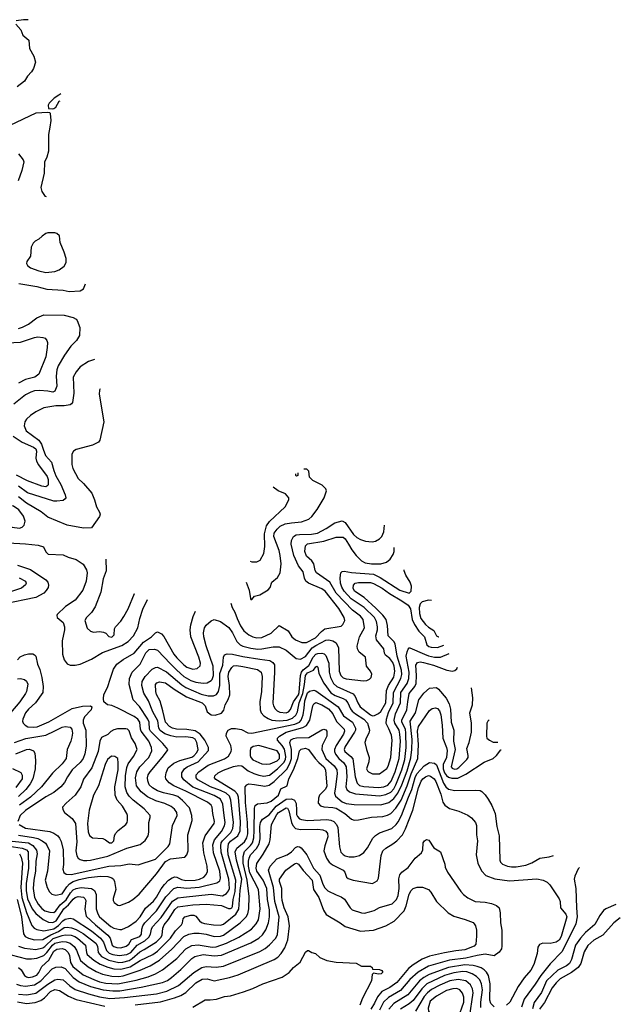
# Model space of a CAD drawing. Extents: x 997028 to 1115134, y 536408 to 618974.
# Tile 473 of 473: x 1073448 to 1079367, y 598853 to 608558. Entities that reach past the tile are written whole.
import ezdxf

# ---------------------------------------------------------------- set-up
doc = ezdxf.new("R2010")
doc.units = 0

msp = doc.modelspace()

# ---------------------------------------------------------------- linework, layer by layer
at = {"layer": '0CON10XD'}
for points in [[(1073410, 608515), (1073457.6, 608457.6), (1073480, 608405), (1073536, 608355), (1073544, 608275), (1073587.6, 608197.6), (1073602.3, 608137.7), (1073584.4, 608075.6), (1073565.5, 608044.5), (1073525, 608001.2), (1073495, 607951.2), (1073423.8, 607895)], [(1073530.3, 608557.5), (1073485, 608557.5), (1073413, 608547)], [(1073853.9, 607825.7), (1073832.5, 607815), (1073787.5, 607785), (1073736.4, 607733.6), (1073727.5, 607715), (1073731.7, 607681.7), (1073775, 607677.5), (1073785, 607682.5), (1073803.3, 607695), (1073836.1, 607753.9), (1073844.9, 607757.5)], [(1073711.2, 606810.4), (1073703.3, 606815), (1073668, 606865), (1073660, 606905), (1073692.9, 607045), (1073695.6, 607155), (1073718.9, 607205), (1073733.5, 607265), (1073735.5, 607425.5), (1073747.5, 607497.5), (1073756.2, 607565), (1073751.7, 607631.7), (1073745, 607640), (1073725, 607642.5), (1073605, 607635.7), (1073350.8, 607515)], [(1073434.4, 607235), (1073482.9, 607175), (1073488.1, 607155), (1073467.8, 607072.2), (1073431.5, 606968.5)], [(1073706.4, 606066.4), (1073795, 606074.5), (1073835, 606090.6), (1073885, 606128), (1073904.4, 606165), (1073904.3, 606205), (1073885, 606267.5), (1073845, 606360), (1073838.3, 606428.3), (1073815, 606451.2), (1073795, 606458), (1073725, 606458), (1073705, 606451.2), (1073667.5, 606425), (1073636.1, 606393.9), (1073600, 606375), (1073579.2, 606355), (1073561.4, 606315), (1073554.4, 606225.6), (1073519.2, 606175), (1073515.8, 606155), (1073526, 606135), (1073555, 606111.4), (1073635, 606081.5), (1073706.4, 606066.4)], [(1073438.6, 605958.6), (1073615, 605926.5), (1073715, 605901.5), (1073875, 605892.5), (1073935, 605880), (1074045, 605884), (1074075, 605904), (1074097.4, 605953.8)], [(1073434.6, 605514.6), (1073475, 605526.9), (1073533.8, 605556.2), (1073615, 605617.5), (1073685, 605647.1), (1073886.9, 605646.9), (1073973.1, 605623.1), (1074004, 605605), (1074015, 605591.2), (1074038.6, 605525), (1074037.1, 605445), (1074007.1, 605395), (1073951.9, 605338.1), (1073888.7, 605251.3), (1073826.2, 605145), (1073814.1, 605105.9), (1073807.1, 605045), (1073813.9, 604946.1), (1073795, 604896.2), (1073775, 604885.8), (1073725, 604897.8), (1073642.8, 604902.8), (1073595, 604898.2), (1073556, 604885), (1073505, 604858.5), (1073390.6, 604769.4)], [(1073325, 605373.3), (1073455, 605379.2), (1073595, 605426.4), (1073625, 605430.5), (1073675, 605426.7), (1073697.4, 605417.4), (1073715, 605396.7), (1073720, 605375), (1073719.4, 605325), (1073706.4, 605235), (1073636.5, 605063.5), (1073596, 605035), (1073505, 605011.6), (1073435.6, 604975)], [(1074185.5, 605207.8), (1074125, 605187.1), (1074045, 605135.7), (1074005, 605088), (1073975.6, 605035), (1073979.5, 604875), (1073969.2, 604785), (1073959.7, 604770.3), (1073945, 604762), (1073885, 604751.5), (1073805, 604750.8), (1073685, 604730.5), (1073607.4, 604692.6), (1073554.1, 604655.9), (1073515, 604621.4), (1073496.9, 604595), (1073492.5, 604555), (1073512.2, 604505), (1073634.8, 604414.8), (1073662.7, 604375), (1073678.4, 604325), (1073702.5, 604262.5), (1073761.8, 604195), (1073783.3, 604115), (1073805, 604060.6), (1073852.7, 603975), (1073894.4, 603875), (1073901.4, 603845), (1073896.3, 603833.7), (1073875, 603820), (1073815, 603811.2), (1073785, 603813.2), (1073525, 603895.3), (1073435, 603960.7)], [(1074242, 604918.1), (1074234.2, 604905), (1074229.4, 604865), (1074277.5, 604595), (1074236.9, 604413.1), (1074224.4, 604395), (1074165, 604363.3), (1074005, 604322), (1073978.8, 604305), (1073962, 604275), (1073961.4, 604175), (1073972.5, 604135), (1074025, 604036.2), (1074076.2, 603986.2), (1074159.3, 603889.3), (1074185, 603826), (1074204.8, 603754.8), (1074233.5, 603703.5), (1074240, 603685), (1074235, 603659.4), (1074155, 603550), (1074075, 603547.1), (1073915, 603574.3), (1073723.8, 603653.8), (1073658.5, 603708.5), (1073515, 603791.6), (1073435, 603853.5)], [(1073382.8, 604452.8), (1073472.9, 604392.9), (1073585, 604344.2), (1073605, 604326.8), (1073612.6, 604305), (1073607.2, 604235), (1073613.2, 604205), (1073631.4, 604171.4), (1073717.7, 604055), (1073727.7, 604025), (1073728.5, 603975), (1073724.2, 603965), (1073705.4, 603954.6), (1073665, 603960.4), (1073525, 604012), (1073417.7, 604067.7)], [(1075679.9, 603012.4), (1075710, 602935), (1075721.2, 602851.2), (1075725, 602842.5), (1075735, 602842.5), (1075762.5, 602875), (1075815, 602888), (1075895, 602936.7), (1075915, 602960), (1075933.3, 603015), (1075989.5, 603060.5), (1076014.4, 603105), (1076022.9, 603195), (1076013.9, 603275), (1076003.9, 603325), (1075952, 603465), (1075956.7, 603495), (1075985, 603537.5), (1076015, 603566.1), (1076065, 603588.4), (1076125, 603600), (1076225, 603607.3), (1076297.5, 603635), (1076325, 603660), (1076379.8, 603730.2), (1076449.2, 603845), (1076470, 603915), (1076463.3, 603935), (1076428.7, 603968.7), (1076335.5, 604015.5), (1076303, 604047), (1076297.3, 604107.3), (1076277, 604127), (1076248.8, 604127.1)], [(1076190, 604092.6), (1076190, 604065), (1076175, 604060), (1076170, 604065), (1076169.2, 604080.4)], [(1075720, 603220), (1075735, 603214.4), (1075785, 603214.4), (1075818.6, 603231.4), (1075854.7, 603295.3), (1075864.8, 603365.2), (1075861.2, 603488.8), (1075880.3, 603569.7), (1075909.6, 603610.4), (1076064.2, 603755), (1076100, 603825), (1076101.2, 603845), (1076066.7, 603885), (1075995, 603912.9), (1075945, 603948.9)], [(1073445, 603544.5), (1073472.6, 603557.4), (1073490.8, 603575), (1073503.1, 603615), (1073485.3, 603665.3), (1073439.1, 603725), (1073385, 603761.5), (1073325, 603776.7), (1073266.5, 603763.5), (1073235, 603746.2), (1073220.8, 603699.2), (1073220, 603675), (1073231.7, 603641.7), (1073248.3, 603618.3), (1073375, 603556.7), (1073445, 603544.5)], [(1075527.4, 602805.4), (1075540.5, 602765), (1075568.1, 602718.1), (1075590.3, 602655), (1075625, 602583.1), (1075655, 602533.1), (1075704.2, 602495), (1075744, 602475), (1075783.3, 602465), (1075835, 602467.1), (1075925, 602511.4), (1076005, 602586.7), (1076094, 602535), (1076129.5, 602475), (1076165, 602445.4), (1076228.9, 602418.9), (1076275, 602420.3), (1076363.1, 602465), (1076421, 602529), (1076455, 602553.4), (1076615, 602579.2), (1076633.6, 602596.4), (1076650.5, 602635), (1076644.5, 602665), (1076593.9, 602755), (1076457.2, 602925), (1076425, 602947.6), (1076295, 603003.6), (1076268.1, 603025), (1076252.8, 603052.8), (1076242.7, 603115), (1076196.3, 603176.3), (1076149.3, 603275), (1076122.4, 603387.6), (1076125.5, 603425), (1076144.3, 603465), (1076171.4, 603478.6), (1076205, 603484.7), (1076322.7, 603487.2), (1076382, 603498), (1076468.6, 603541.4), (1076551.9, 603598.1), (1076625, 603616.9), (1076655, 603601.9), (1076736.4, 603485), (1076769.4, 603455), (1076805.8, 603435.8), (1076855, 603418.9), (1076921.4, 603411.4), (1076955, 603419.1), (1076995, 603440.5), (1077016.9, 603465), (1077035, 603508.8), (1077043.7, 603575.9)], [(1073435, 600520.4), (1073585, 600497.6), (1073625.8, 600485.8), (1073669.1, 600465), (1073700.9, 600440.9), (1073719.6, 600415), (1073742, 600365), (1073720.4, 600165), (1073699.2, 600075), (1073716.9, 600005), (1073740.9, 599960.9), (1073765, 599938), (1073805, 599927.5), (1073865, 599941.5), (1073910.7, 600009.3), (1073939.7, 600040.3), (1073975, 600062.9), (1074035, 600084.1), (1074125, 600103.4), (1074245, 600115.2), (1074315, 600114.3), (1074355, 600101.1), (1074372.3, 600085), (1074381.1, 600065), (1074395.7, 599985), (1074368.6, 599895), (1074368, 599875), (1074378.8, 599855), (1074415, 599828.8), (1074435, 599826), (1074519.1, 599860.9), (1074561.2, 599885), (1074625, 599938.8), (1074795, 600137.5), (1074885, 600261.3), (1074935, 600287.1), (1075075, 600304.2), (1075095.6, 600325), (1075108.9, 600365), (1075105.4, 600524.6), (1075146.9, 600665), (1075145.6, 600715), (1075119.8, 600789.8), (1075052.2, 600862.2), (1075005, 600900.5), (1074965, 600915.7), (1074865, 600935.7), (1074805, 600957.9), (1074756.4, 600985), (1074724.6, 601015), (1074709.3, 601055), (1074706.7, 601086.7), (1074714.8, 601115.2), (1074732.3, 601145), (1074850.8, 601285), (1074905.7, 601355), (1074907.1, 601365), (1074859.6, 601425), (1074735.2, 601545), (1074726.4, 601566.4), (1074722.6, 601635), (1074710.4, 601665), (1074626.8, 601786.8), (1074566.7, 601855), (1074526.8, 602005), (1074530.7, 602065), (1074556.1, 602125), (1074635, 602206.4), (1074691.9, 602318.1), (1074725, 602349.7), (1074775, 602353.2), (1074805, 602343.1), (1074935, 602209.1), (1074995, 602145.3), (1075065, 602083.2), (1075135, 602043.2), (1075185, 602026.8), (1075255, 602017.2), (1075295, 602021.2), (1075335, 602043.3), (1075345, 602055.8), (1075355.9, 602094.1), (1075355.7, 602185), (1075284.2, 602385), (1075261.6, 602475), (1075260, 602515), (1075267.7, 602562.3), (1075285, 602590.6), (1075335, 602631.5), (1075365, 602645.5), (1075425, 602627.5), (1075507.8, 602567.8), (1075545, 602513.3), (1075587.5, 602427.5), (1075620, 602395), (1075645, 602383.1), (1075725, 602364.7), (1075795, 602352.6), (1075833.3, 602355), (1075945.3, 602375.3), (1076005, 602376.1), (1076075, 602342.7), (1076171.4, 602261.4), (1076214.5, 602255.5), (1076265, 602281.2), (1076330.4, 602365), (1076365, 602390.2), (1076465, 602441.2), (1076495, 602444), (1076535, 602436.4), (1076567.8, 602415), (1076590.4, 602365), (1076594.6, 602135), (1076612.3, 602095), (1076635, 602072.1), (1076665, 602059.6), (1076835, 602040.8), (1076870, 602045), (1076893.9, 602056.1), (1076910, 602075), (1076916.4, 602106.4), (1076903.3, 602135), (1076863.8, 602185), (1076854, 602275), (1076794.5, 602324.5), (1076777.1, 602355), (1076773.2, 602383.2), (1076797.8, 602475), (1076844.3, 602564.3), (1076830.9, 602645), (1076805, 602678.2), (1076728.9, 602738.9), (1076565.7, 602905), (1076504.8, 603014.8), (1076371.5, 603105), (1076358.9, 603128.9), (1076347.5, 603195), (1076325, 603224.4), (1076275, 603271.1), (1076259.1, 603315), (1076265, 603371.2), (1076285, 603390.9), (1076445, 603416.8), (1076565, 603458.4), (1076635, 603456.1), (1076655, 603439.6), (1076689.2, 603389.2), (1076722.3, 603332.3), (1076765, 603276.7), (1076816.7, 603225), (1076853.3, 603205), (1076915, 603192.8), (1077006.7, 603193.3), (1077060.8, 603209.2), (1077100.1, 603239.9), (1077128.8, 603285), (1077137.5, 603315), (1077137.2, 603353.8)], [(1073335, 603400.8), (1073505, 603392.5), (1073628.8, 603378.8), (1073681.7, 603361.7), (1073705, 603312.5), (1073728.3, 603288.3), (1073875, 603283.8), (1073925, 603260), (1074005, 603238), (1074071.9, 603191.9), (1074105.3, 603135), (1074110.9, 603105), (1074102.8, 603025), (1074068.8, 602935), (1073994.2, 602835.8), (1073900, 602775), (1073817.5, 602695), (1073812.5, 602685), (1073817.5, 602665), (1073875, 602616), (1073888.8, 602575), (1073888.2, 602545), (1073865.5, 602435), (1073870.4, 602305), (1073885, 602246.7), (1073915, 602207.5), (1073945, 602196.7), (1073995, 602196.2), (1074045, 602204), (1074155, 602253.3), (1074265, 602319.4), (1074455, 602390.7), (1074515, 602428.8), (1074568.5, 602485), (1074611.4, 602565), (1074630, 602655), (1074662.3, 602747.7), (1074706.4, 602841.8)], [(1074295.9, 603239.2), (1074299.2, 603125), (1074270, 603045), (1074246.7, 602915), (1074190.2, 602769.8), (1074155.4, 602714.6), (1074106, 602665), (1074089.2, 602635), (1074111.7, 602561.7), (1074145, 602530), (1074175, 602520), (1074235, 602526.4), (1074272.1, 602522.1), (1074295, 602510), (1074325, 602478.1), (1074355, 602472.7), (1074377.8, 602495), (1074381.5, 602555), (1074390.5, 602575), (1074445, 602628.9), (1074474.5, 602675), (1074515, 602752), (1074578.1, 602901.9), (1074579.4, 602903.6)], [(1073425, 603181.1), (1073555, 603138.5), (1073706.7, 603036.7), (1073724.5, 603014.5), (1073732, 602985), (1073727.3, 602962.7), (1073709.8, 602930.2), (1073684, 602906), (1073605, 602862.5), (1073286.6, 602796.6)], [(1076943.8, 602663.8), (1076842.9, 602765), (1076715, 602850.7), (1076645, 602926.6), (1076620.9, 602965), (1076608.3, 603005), (1076604.8, 603055.2), (1076613.1, 603106.9), (1076625, 603119.4), (1076645, 603122.9), (1076717.9, 603107.9), (1076935, 603090.9), (1076998.7, 603058.7), (1077195, 602933.5), (1077285, 602906.4), (1077306.4, 602925), (1077308.5, 602975), (1077295.5, 603015), (1077251.9, 603081.9), (1077235.3, 603125), (1077236.3, 603136.5)], [(1073444, 603055), (1073504, 603025), (1073510.8, 603005), (1073505, 602986.7), (1073465.3, 602954.7), (1073254.5, 602885.5)], [(1073345, 600410.9), (1073473.3, 600393.3), (1073515, 600375.2), (1073532.2, 600355), (1073532.8, 600195), (1073511.5, 600045), (1073509.9, 599975), (1073525, 599891.5), (1073569.7, 599795), (1073605, 599747.2), (1073679, 599689), (1073732.7, 599662.7), (1073775, 599658.6), (1073805.6, 599675), (1073883.2, 599795), (1073927.5, 599832.5), (1073975, 599889.7), (1073995, 599904.2), (1074025, 599914.2), (1074075, 599909.1), (1074091.1, 599895), (1074098.8, 599875), (1074090.9, 599790.9), (1074103.2, 599723.2), (1074195.4, 599635.4), (1074317.8, 599535), (1074340.3, 599505), (1074358, 599435), (1074375, 599421.8), (1074405, 599413.1), (1074445, 599410.6), (1074497.8, 599425), (1074522.7, 599445), (1074548.7, 599491.3), (1074630.1, 599519.9), (1074646.5, 599545), (1074651.6, 599595), (1074661.2, 599625), (1074680.2, 599655), (1074795, 599773.2), (1074888.8, 599911.2), (1074965, 599995.3), (1075005, 600009), (1075095, 599999), (1075215, 600008.8), (1075389.8, 600050.2), (1075421.1, 600068.9), (1075427.6, 600095), (1075421.4, 600165), (1075359, 600345), (1075350.2, 600425), (1075366.6, 600475), (1075435, 600556.9), (1075465, 600613.1), (1075472.5, 600645), (1075461, 600715), (1075451, 600825), (1075425, 600875.3), (1075365, 600912.3), (1075152.3, 600992.3), (1075066.1, 601065), (1075044.7, 601095), (1075045.4, 601135), (1075071.2, 601175), (1075097.5, 601195), (1075207.2, 601242.8), (1075308.9, 601355), (1075309.1, 601385), (1075272.9, 601455), (1075226.6, 601516.6), (1075177.4, 601547.4), (1075095, 601561.1), (1074994, 601564), (1074955, 601574.7), (1074925, 601590.9), (1074883.9, 601635), (1074856.8, 601746.8), (1074832.2, 601842.2), (1074796.9, 601905), (1074788.9, 601935), (1074786.4, 602005), (1074798.5, 602021.5), (1074825, 602030), (1074885, 602021.1), (1074970, 601960), (1075091.5, 601885), (1075245.6, 601825), (1075275, 601796), (1075296.7, 601735), (1075335, 601707.7), (1075375, 601701.6), (1075435, 601723.6), (1075458.9, 601751.1), (1075471.9, 601805), (1075503.2, 601856.8), (1075517, 601903), (1075515.3, 601995), (1075501.6, 602085), (1075509.7, 602125), (1075537.3, 602172.7), (1075555, 602188.8), (1075585, 602192.5), (1075645, 602182.7), (1075792.4, 602152.4), (1075826.2, 602125), (1075837.8, 602085), (1075831.8, 601935), (1075813.9, 601835), (1075816.1, 601755), (1075828.8, 601725), (1075855, 601696.2), (1075895, 601669.3), (1075933.8, 601655), (1076005, 601646), (1076085, 601652.9), (1076135, 601672.6), (1076168.5, 601701.5), (1076185.6, 601734.4), (1076203.2, 601825), (1076237.3, 601915), (1076255.4, 602005), (1076264.9, 602095.1), (1076285, 602119.4), (1076342.8, 602147.2), (1076365, 602180), (1076375, 602185.8), (1076385, 602176.7), (1076396.9, 602115), (1076445, 602019.5), (1076513.8, 601923.8), (1076555, 601896), (1076635, 601868.4), (1076657.1, 601855), (1076682.3, 601825), (1076708.1, 601765), (1076725, 601741.3), (1076755.7, 601715.7), (1076840.3, 601665), (1076874.7, 601625), (1076895.9, 601554.1), (1076888, 601525), (1076860.4, 601475), (1076850.4, 601435), (1076863.8, 601365), (1076890.7, 601285), (1076887.9, 601242.1), (1076865.8, 601175), (1076874, 601155), (1076886.2, 601145), (1076925, 601125.8), (1076995, 601125.8), (1077065, 601178.6), (1077079.9, 601200.1), (1077104.7, 601285), (1077117.4, 601455), (1077110.3, 601505), (1077085, 601569.5), (1077060.7, 601620.7), (1077062.1, 601665), (1077080.8, 601729.2), (1077128.8, 601825), (1077130.3, 601925), (1077202.4, 602065), (1077211.9, 602105), (1077210.2, 602145), (1077167, 602285), (1077149.3, 602405), (1077135, 602427.5), (1077077.7, 602485), (1077072.6, 602585), (1077058.2, 602645), (1077027.4, 602687.4), (1076958.1, 602758.1), (1076841.2, 602861.2), (1076747.1, 602925), (1076733.8, 602955), (1076735.7, 602985), (1076755, 603003.1), (1076785, 603009.2), (1076905, 603009.7), (1076935, 603000.5), (1077019.6, 602955), (1077092, 602902), (1077215, 602828.9), (1077275.5, 602785.5), (1077299.8, 602749.8), (1077315.2, 602645.2), (1077339, 602595), (1077380.5, 602530.5), (1077436.2, 602475), (1077460.5, 602395), (1077480.2, 602380.3), (1077503.7, 602373.7), (1077565, 602368.8), (1077627.9, 602393.3)], [(1077506.4, 602833), (1077475, 602835.3), (1077415, 602820), (1077395, 602800), (1077385.3, 602764.7), (1077387.5, 602705), (1077401.8, 602655), (1077446.9, 602595), (1077475, 602569.6), (1077527.8, 602537.8), (1077555, 602484.4), (1077575, 602474.6), (1077576.7, 602475.3)], [(1073375, 600462), (1073533.2, 600443.2), (1073577.7, 600417.7), (1073613.7, 600373.7), (1073619.7, 600335), (1073605.3, 600265.3), (1073601.7, 600165), (1073585.6, 600075), (1073579.4, 599995), (1073594.8, 599905), (1073629.5, 599839.5), (1073665, 599795.9), (1073695, 599775.7), (1073745, 599759.6), (1073785, 599759.5), (1073805, 599773.7), (1073846.5, 599833.5), (1073905, 599881.1), (1073947.1, 599952.9), (1073975, 599982.2), (1074005, 599996), (1074055, 600004.3), (1074153.6, 599993.6), (1074183.6, 599973.6), (1074202, 599935), (1074201.9, 599795), (1074218.2, 599745), (1074235, 599715.5), (1074345, 599619.1), (1074375, 599604.2), (1074435, 599588.9), (1074455, 599591.6), (1074521.1, 599618.9), (1074595, 599672), (1074636.4, 599715), (1074688.1, 599801.9), (1074765, 599869.1), (1074795, 599908.2), (1074840.2, 599989.8), (1074875.2, 600034.8), (1074915, 600077.5), (1074950.2, 600099.8), (1074975, 600107.8), (1074995, 600106.5), (1075043.4, 600083.4), (1075085, 600071.9), (1075176.2, 600075), (1075218, 600085), (1075261.4, 600105), (1075285, 600131.4), (1075299.5, 600160.5), (1075296, 600215), (1075262.6, 600345), (1075252.8, 600445), (1075276.1, 600513.9), (1075364.6, 600635), (1075366.6, 600655), (1075350, 600735), (1075345.4, 600795), (1075333.5, 600815), (1075297.5, 600845), (1075085, 600955.2), (1074965.7, 601005.7), (1074921.9, 601035), (1074886.9, 601076.9), (1074883.6, 601095), (1074890.4, 601135), (1074911.2, 601185), (1074965, 601229.7), (1075025, 601257.2), (1075145, 601288.2), (1075165, 601300.4), (1075192.7, 601335), (1075204.8, 601365), (1075194.8, 601435), (1075177.4, 601465), (1075155, 601479.6), (1075085, 601488.5), (1074995, 601487.4), (1074937.5, 601497.5), (1074878.2, 601518.2), (1074832.8, 601552.8), (1074820.2, 601575), (1074807.8, 601647.8), (1074758, 601735), (1074716.3, 601845), (1074670.7, 601920.7), (1074650, 601995), (1074655.4, 602035), (1074685, 602084.4), (1074753.1, 602155), (1074785, 602172.3), (1074805, 602174.6), (1074895, 602131.4), (1075045, 602001.6), (1075085, 601975.2), (1075235, 601909.4), (1075305, 601894.4), (1075358, 601892), (1075386.1, 601905), (1075407.9, 601935), (1075418.8, 601995), (1075421.4, 602115), (1075449.3, 602195), (1075454.5, 602275.5), (1075465, 602298.8), (1075492.6, 602307.4), (1075545, 602304.1), (1075645, 602280.5), (1075814.8, 602255.2), (1075911.5, 602241.5), (1075941.7, 602221.7), (1075957.4, 602197.4), (1075959.3, 602125), (1075942.3, 601822.3), (1075947.9, 601795), (1075966.2, 601765), (1075984.8, 601744.8), (1076012.6, 601732.6), (1076075, 601725.8), (1076095, 601735.3), (1076115, 601757.9), (1076146.3, 601835), (1076195, 601904.3), (1076203.1, 601925), (1076216, 602094), (1076224, 602125), (1076241.5, 602148.5), (1076298.3, 602191.7), (1076338.3, 602275), (1076365, 602304.3), (1076385, 602311.9), (1076424.2, 602314.2), (1076447.1, 602307.1), (1076465, 602292.2), (1076494.8, 602215), (1076498.9, 602125), (1076510.8, 602075), (1076541.2, 602015), (1076572.3, 601985), (1076735, 601913.8), (1076755, 601888.1), (1076779.2, 601825), (1076804.2, 601784.2), (1076905, 601706.5), (1076925, 601697.6), (1076945, 601700.3), (1076985, 601719.2), (1077005, 601738.2), (1077055.9, 601825), (1077061.2, 601945), (1077081.2, 601995), (1077133.3, 602076.7), (1077144.8, 602135), (1077138.8, 602185), (1077125, 602222), (1077095, 602260), (1077052.9, 602295), (1077043.1, 602315), (1077036.2, 602356.2), (1076964.8, 602444.8), (1076956.8, 602485), (1076972.9, 602545), (1076973.9, 602575), (1076963, 602625), (1076943.8, 602663.8)], [(1073441.5, 600625), (1073505, 600588.9), (1073745.3, 600555.3), (1073785, 600540), (1073822.8, 600512.8), (1073841.1, 600491.1), (1073857, 600457), (1073877.3, 600375), (1073878.4, 600231.6), (1073873.9, 600183.9), (1073882.1, 600152.1), (1073906.7, 600136.7), (1073953.4, 600133.4), (1074325, 600215.3), (1074445, 600221.5), (1074525, 600236.7), (1074615, 600228.1), (1074785, 600284.6), (1074910, 600410), (1074927.5, 600435), (1074952.8, 600615), (1074998.7, 600715), (1074994.6, 600745), (1074974.4, 600775), (1074941.2, 600801.2), (1074877.5, 600832.5), (1074789.5, 600859.5), (1074708.6, 600898.6), (1074645.6, 600945.6), (1074600, 601005), (1074588.4, 601085), (1074601.3, 601145), (1074631.1, 601195), (1074718.7, 601285), (1074749, 601351), (1074747.1, 601385), (1074720, 601445), (1074644.3, 601545), (1074637, 601565), (1074630.5, 601635), (1074612.1, 601662.1), (1074575, 601688.8), (1074415, 601773.3), (1074355, 601798.1), (1074314.4, 601804.4), (1074276.7, 601835), (1074272.5, 601865), (1074278, 601905), (1074311.4, 601975), (1074342.4, 602067.6), (1074370.6, 602155), (1074405.7, 602205), (1074467.9, 602252.1), (1074575, 602315.4), (1074667.1, 602422.9), (1074747.8, 602475), (1074785, 602515.8), (1074805, 602525.7), (1074843.8, 602503.8), (1074868.3, 602478.3), (1074966.5, 602305), (1074995, 602267.5), (1075065, 602197.3), (1075095, 602176), (1075155, 602156.2), (1075197.3, 602162.7), (1075225, 602188), (1075229.5, 602215), (1075213.1, 602275), (1075135.3, 602475), (1075126.8, 602545), (1075133.5, 602593.5), (1075158.5, 602675), (1075181.1, 602726.3)], [(1073831.5, 599628.5), (1073873.2, 599676.8), (1073895, 599691), (1073945, 599700.8), (1073975, 599696.5), (1074155, 599577), (1074243.4, 599503.4), (1074274, 599464), (1074304.3, 599384.3), (1074328.1, 599358.1), (1074365, 599342.3), (1074426.3, 599333.7), (1074502.9, 599342.9), (1074541.6, 599365), (1074605.2, 599435), (1074679.8, 599480.2), (1074719.7, 599515), (1074738.2, 599545), (1074746.2, 599595), (1074756.2, 599615), (1074842, 599708), (1074955, 599868.9), (1075005, 599902.1), (1075060.6, 599909.4), (1075335, 599938.2), (1075445, 599920.8), (1075485, 599946.1), (1075505, 599970.9), (1075514.3, 599995), (1075510, 600085), (1075432.2, 600352.2), (1075428.5, 600415), (1075433.3, 600445), (1075445.2, 600465), (1075528.1, 600545), (1075548, 600585), (1075554.8, 600645), (1075529.6, 600865), (1075515.8, 600905), (1075481.6, 600935), (1075425, 600961.5), (1075326.4, 600995), (1075204.1, 601064.1), (1075187.9, 601085), (1075187.1, 601115), (1075211.5, 601145), (1075305, 601209.1), (1075465, 601270.9), (1075505, 601299.2), (1075531.5, 601345), (1075536.4, 601365), (1075526.7, 601405), (1075480.8, 601495), (1075484.2, 601525.8), (1075501.2, 601555), (1075535, 601570.6), (1075575, 601572), (1075635, 601561.2), (1075695, 601528.6), (1075735, 601524.4), (1076159.1, 601615), (1076205, 601634.5), (1076222.5, 601655), (1076242.3, 601707.7), (1076249.6, 601770.4), (1076257.7, 601845), (1076285, 601923.1), (1076305, 601939.6), (1076345, 601948.8), (1076365, 601943.8), (1076585.5, 601785.5), (1076637.5, 601697.5), (1076726.9, 601635), (1076755.9, 601575.9), (1076756.7, 601555), (1076748.7, 601535), (1076655, 601392.7), (1076644.2, 601365), (1076652.8, 601345), (1076711.5, 601295), (1076730.9, 601270.9), (1076754.4, 601094.4), (1076772.6, 601032.6), (1076795, 601010.4), (1076839.1, 600999.1), (1076985, 600990.4), (1077035, 600997.1), (1077075.5, 601014.5), (1077107.2, 601052.8), (1077147.9, 601145), (1077187.9, 601275), (1077199.8, 601445), (1077194.8, 601515), (1077186.2, 601556.2), (1077144, 601625), (1077137.1, 601655), (1077151.2, 601715), (1077201.2, 601825), (1077202.5, 601925), (1077266.6, 602013.4), (1077284, 602065), (1077287.3, 602125), (1077257.4, 602285), (1077265, 602326.2), (1077275.5, 602354.5), (1077285, 602366.2), (1077294, 602366), (1077436.2, 602305), (1077475, 602287.3), (1077535, 602273.5), (1077595, 602274.7), (1077678.8, 602311.9)], [(1073425, 602247.5), (1073452.7, 602277.3), (1073495, 602298.6), (1073533.2, 602306.8), (1073575.7, 602305.7), (1073595, 602298), (1073607.5, 602285), (1073622, 602205), (1073644.4, 602154.4), (1073666.9, 602075), (1073679.6, 601985), (1073677.1, 601925), (1073604.5, 601825), (1073535, 601762.5), (1073504.3, 601725.7), (1073478.5, 601665), (1073476.2, 601645), (1073482.5, 601625), (1073503, 601603), (1073529.2, 601589.2), (1073585, 601583.4), (1073621, 601589), (1073735, 601636.8), (1073965, 601768.8), (1074065, 601790.8), (1074146.4, 601796.4), (1074157.5, 601785), (1074152.5, 601755), (1074087.5, 601685), (1074072.7, 601655), (1074074.6, 601625), (1074099.6, 601555), (1074101.9, 601398.1), (1074089.9, 601320.1), (1074073.8, 601275), (1074043.3, 601236.7), (1073965.4, 601165), (1073917.5, 601095), (1073889.9, 601040.1), (1073854.5, 600995), (1073785, 600940.8), (1073705, 600896.7), (1073505.9, 600764.1), (1073451.5, 600715), (1073430.4, 600655)], [(1073421.1, 599885), (1073451.4, 599771.4), (1073464.5, 599715), (1073485, 599546), (1073502.2, 599522.2), (1073535, 599504.7), (1073595, 599487.7), (1073675, 599490.4), (1073755, 599538.5), (1073828.6, 599571.4), (1073885, 599610.7), (1073915, 599614.1), (1073957.9, 599607.9), (1074005, 599589.8), (1074071.8, 599551.8), (1074196.3, 599455), (1074215.2, 599425), (1074219.7, 599365), (1074253, 599323), (1074325, 599287.4), (1074425, 599266.2), (1074465, 599268.4), (1074525.8, 599284.2), (1074556.5, 599303.5), (1074630.8, 599369.2), (1074675, 599393.9), (1074795, 599469.3), (1074839, 599511), (1074850.9, 599535), (1074859.4, 599605), (1074872, 599635), (1074912.4, 599687.6), (1074975, 599787.8), (1075005, 599813.9), (1075155, 599834.8), (1075285, 599840), (1075435.6, 599825.6), (1075505.9, 599795.9), (1075525, 599796), (1075538.2, 599805), (1075545, 599816.2), (1075552.2, 599885), (1075570.7, 599965), (1075578.2, 600075), (1075503.6, 600326.4), (1075497.3, 600375), (1075504.4, 600435.6), (1075525, 600462.2), (1075597.1, 600512.9), (1075618.8, 600561.2), (1075622.2, 600652.2), (1075604.4, 600895), (1075595.1, 600925.1), (1075568.2, 600955), (1075379.5, 601069.5), (1075367.9, 601085), (1075371.5, 601105), (1075405, 601134), (1075455, 601160), (1075555, 601196.5), (1075608, 601208), (1075635.8, 601205), (1075700.5, 601155), (1075755, 601128.1), (1075805, 601110.5), (1075855, 601102.1), (1075908.7, 601111.3), (1075987.4, 601172.6), (1076049.7, 601235), (1076066.4, 601265), (1076071.4, 601295), (1076057.9, 601367.9), (1076034.7, 601404.7), (1075987.1, 601455), (1075987.3, 601475), (1076007.1, 601495), (1076075.1, 601534.9), (1076239.5, 601580.5), (1076275, 601602.4), (1076307.4, 601652.6), (1076335.3, 601795), (1076345, 601815.6), (1076365, 601829.2), (1076426.7, 601805), (1076489.7, 601765), (1076534, 601715), (1076569.5, 601639.5), (1076646.4, 601565), (1076648.9, 601545), (1076638.1, 601515), (1076567.6, 601405), (1076548.4, 601365), (1076549.2, 601345), (1076559.7, 601319.7), (1076594.2, 601274.2), (1076643.4, 601233.4), (1076665.2, 601195), (1076673, 601095), (1076661.4, 600995), (1076671, 600971), (1076696.8, 600946.8), (1076758.2, 600928.2), (1076995, 600906.5), (1077055, 600920), (1077105, 600945.2), (1077133.9, 600976.1), (1077154.9, 601015.1), (1077214.3, 601165), (1077242.3, 601265), (1077256.3, 601385), (1077254.5, 601525), (1077248.2, 601565), (1077214.8, 601635), (1077213.6, 601655), (1077261.9, 601755), (1077273.5, 601833.5), (1077284.2, 601915), (1077340.8, 601985), (1077353.9, 602015), (1077358.4, 602095), (1077353, 602195), (1077369.3, 602220.7), (1077395, 602227.9), (1077427.2, 602222.8), (1077524.6, 602195.4), (1077656.2, 602146.2), (1077713, 602137), (1077735, 602142.5), (1077755, 602160.8), (1077763.4, 602176.5)], [(1073425, 602061.2), (1073455, 602062.9), (1073494.6, 602054.6), (1073515, 602037.1), (1073527, 602007), (1073514.5, 601935), (1073506.2, 601915), (1073448.2, 601835), (1073357.1, 601725)], [(1073436.1, 599426.1), (1073495, 599406.2), (1073605, 599393.9), (1073675, 599409.8), (1073695, 599422), (1073779, 599501), (1073865, 599532.1), (1073895, 599538), (1073955, 599534), (1073991.5, 599521.5), (1074015.7, 599505.7), (1074095.9, 599435.9), (1074105.3, 599365), (1074114.1, 599345), (1074177.1, 599287.1), (1074239, 599249), (1074315, 599218), (1074375, 599203), (1074445, 599199.2), (1074536.5, 599223.5), (1074635, 599284.3), (1074759.1, 599345), (1074805, 599375.7), (1074934.1, 599505), (1074983.9, 599576.1), (1075041.9, 599635), (1075051.9, 599655), (1075058.6, 599695), (1075075, 599715.5), (1075135, 599731.3), (1075165, 599731.8), (1075185, 599720.5), (1075219.5, 599675), (1075238.9, 599658.9), (1075268.8, 599648.8), (1075355.9, 599635.9), (1075425, 599632.6), (1075455, 599642.6), (1075577.4, 599742.6), (1075608.1, 599791.9), (1075620.4, 599975), (1075636.7, 600085), (1075583.4, 600275), (1075571.9, 600355), (1075589, 600391), (1075664.6, 600455.4), (1075684.6, 600494.6), (1075695.2, 600534.8), (1075692.8, 600645), (1075671.9, 600841.8), (1075671.2, 600995), (1075685.3, 601014.7), (1075704.8, 601025.3), (1075760.4, 601020.4), (1075865, 601003.8), (1075905, 601012.9), (1075955, 601048.9), (1076078.8, 601171.2), (1076109.7, 601225), (1076125.4, 601275), (1076124.6, 601364.6), (1076111.1, 601435), (1076121.2, 601458.8), (1076145, 601472.2), (1076175, 601478.9), (1076298.4, 601481.6), (1076425, 601559.2), (1076445, 601565.7), (1076465, 601558), (1076474, 601545), (1076475.6, 601495), (1076427.3, 601405), (1076424.7, 601365), (1076463.3, 601275), (1076546.6, 601205), (1076572.9, 601165), (1076576.9, 601125), (1076561, 600995), (1076551.6, 600935), (1076559.6, 600905), (1076625, 600848.1), (1076665, 600831.6), (1076745, 600821.6), (1077005, 600819.8), (1077085, 600843.3), (1077135, 600881.8), (1077175.6, 600934.5), (1077212.8, 601015), (1077264.6, 601155), (1077301, 601281), (1077313.7, 601365), (1077314, 601464), (1077296.7, 601645), (1077349.5, 601725), (1077382, 601855), (1077431.4, 601918.6), (1077485, 601968.6), (1077555, 601974.2), (1077575, 601959.2), (1077648.8, 601868.8), (1077679.1, 601815), (1077692.6, 601762.6), (1077698.3, 601635), (1077724.7, 601555), (1077723.6, 601446.4), (1077738.1, 601365), (1077698.5, 601195), (1077709.3, 601179.3), (1077732, 601172), (1077755, 601174.2), (1077775, 601185.4), (1077855.2, 601264.8), (1077867.1, 601285), (1077868.5, 601305), (1077854.2, 601375), (1077876, 601435), (1077900, 601535), (1077900, 601625), (1077884.2, 601725), (1077910, 601805), (1077912.7, 601875), (1077900.8, 601973.3)], [(1073365, 599341.4), (1073515, 599302.3), (1073565, 599302.5), (1073615, 599308.5), (1073685, 599334.4), (1073715, 599363.5), (1073769.4, 599435), (1073795, 599456.8), (1073865, 599472.2), (1073905, 599469.5), (1073944.6, 599454.6), (1073983.2, 599423.2), (1074006.1, 599386.1), (1074045.3, 599285), (1074122.1, 599222.1), (1074202.5, 599175), (1074265, 599151.7), (1074355, 599129.8), (1074425, 599127.4), (1074468.1, 599135), (1074635, 599188.6), (1074735, 599232.7), (1074825, 599288.8), (1074946.2, 599395), (1075065, 599520.9), (1075115, 599544.3), (1075165, 599554.8), (1075215, 599553.9), (1075285, 599543.8), (1075365, 599522.5), (1075425, 599525.7), (1075455, 599534.3), (1075620, 599655), (1075679.6, 599715), (1075694.7, 599745), (1075706.5, 599795), (1075708.1, 599915), (1075689.3, 600075), (1075651.3, 600245), (1075649.1, 600310.9), (1075661.4, 600358.6), (1075723.2, 600416.8), (1075743.1, 600445), (1075754.9, 600495.1), (1075756.8, 600565), (1075761.1, 600785), (1075768.6, 600811.4), (1075792.3, 600827.7), (1075885, 600837.4), (1075925, 600855.7), (1075997.5, 600915), (1076022.7, 600977.3), (1076081.9, 601005), (1076098.8, 601075), (1076147, 601163), (1076189.8, 601275), (1076205, 601352), (1076221.8, 601368.2), (1076265, 601376.8), (1076295, 601366), (1076357.8, 601275), (1076394.7, 601235), (1076444, 601195), (1076462, 601165), (1076475, 601004), (1076460.3, 600975), (1076402.1, 600915), (1076391.8, 600885), (1076387.5, 600835), (1076410.6, 600810.6), (1076445, 600797.7), (1076535, 600793.7), (1076565, 600784.8), (1076652.3, 600732.3), (1076718.5, 600678.5), (1076745, 600667.9), (1076785, 600669.6), (1076915, 600698.7), (1077025, 600704), (1077073.1, 600716.9), (1077105, 600734.6), (1077154.5, 600785.5), (1077206.4, 600863.6), (1077267.1, 601005), (1077306.6, 601123.4), (1077369.6, 601275), (1077376.4, 601415), (1077367.4, 601545), (1077378.3, 601591.7), (1077485, 601750), (1077513.1, 601766.9), (1077545, 601774.5), (1077565, 601768.5), (1077584.6, 601745), (1077597.1, 601705), (1077610.3, 601605), (1077616.6, 601475), (1077655, 601384.4), (1077661.6, 601355), (1077652.8, 601285), (1077619.9, 601215), (1077620.2, 601175), (1077635, 601135.3), (1077655, 601107.8), (1077675, 601091.6), (1077705, 601081.1), (1077765, 601082.1), (1077845, 601122.4), (1078025, 601239.1), (1078115, 601276.7), (1078146.1, 601303.9), (1078189.4, 601360.6), (1078191.7, 601361.7)], [(1073395, 601433.6), (1073508.2, 601471.8), (1073705, 601505.3), (1073795, 601547.5), (1073865, 601585.3), (1073895, 601592.3), (1073944.5, 601584.5), (1073961.9, 601565), (1073967.1, 601525), (1073961.2, 601485), (1073952.1, 601445), (1073915.4, 601365), (1073905.4, 601275), (1073865, 601224.5), (1073769.3, 601130.7), (1073663.8, 600995), (1073555, 600895.7), (1073445, 600816.2)], [(1078074.8, 601655.3), (1078061.1, 601645), (1078050.6, 601625), (1078047.5, 601495), (1078052, 601475), (1078076.2, 601455), (1078115, 601438.2), (1078161.1, 601436.1)], [(1074109.8, 600270.3), (1074145, 600273.7), (1074315, 600314.2), (1074505, 600393.5), (1074635, 600428.9), (1074683.4, 600466.6), (1074712.5, 600515), (1074719.1, 600550.9), (1074721.4, 600645), (1074734.3, 600695), (1074732.5, 600715), (1074675, 600778.1), (1074566, 600866), (1074526.9, 600905), (1074501.9, 600941.9), (1074486.5, 600995), (1074489.3, 601105), (1074502.3, 601187.7), (1074516.8, 601223.2), (1074570, 601295), (1074605.5, 601365), (1074586.9, 601425), (1074547.9, 601477.9), (1074525, 601548), (1074508.8, 601565), (1074495, 601567.8), (1074412.4, 601567.6), (1074375, 601559.2), (1074345, 601543.3), (1074316.1, 601513.9), (1074255, 601482), (1074236.7, 601445), (1074222, 601345), (1074158.2, 601185), (1074077.7, 601072.3), (1074048.9, 600995), (1073995, 600913.1), (1073904.3, 600835), (1073868.8, 600795), (1073872.3, 600772.3), (1073888.8, 600745), (1073964.7, 600684.7), (1073996.2, 600635), (1074011.8, 600455), (1074000.8, 600365), (1074010, 600315), (1074023.7, 600293.7), (1074045, 600279.2), (1074075, 600270.9), (1074109.8, 600270.3)], [(1075875, 601218.4), (1075915, 601224.2), (1075985, 601251.9), (1076008.7, 601275), (1076007.5, 601315), (1075985, 601352.3), (1075805, 601404.5), (1075750, 601395), (1075725, 601376), (1075717.5, 601355), (1075720, 601305), (1075725.4, 601285), (1075743.9, 601263.9), (1075835, 601222.7), (1075875, 601218.4)], [(1073409.6, 601320.4), (1073515, 601365.9), (1073545, 601368), (1073582.9, 601352.9), (1073598, 601328), (1073603.2, 601255), (1073598.9, 601175), (1073577.4, 601075), (1073551.2, 601025), (1073508.3, 600971.7), (1073435, 600900.5)], [(1074355, 600444.5), (1074375.6, 600465), (1074382.2, 600515), (1074391.5, 600535), (1074417.8, 600565), (1074493.5, 600625), (1074506.4, 600645), (1074509.5, 600665), (1074509.6, 600715), (1074502.1, 600735), (1074459.2, 600805), (1074408.5, 600865), (1074389.1, 600915), (1074386.7, 600995), (1074416.4, 601165), (1074419.2, 601229.2), (1074414.3, 601275), (1074386.6, 601296.6), (1074351.2, 601298.8), (1074312.7, 601265), (1074290.5, 601215), (1074222.6, 601007.4), (1074175.4, 600915), (1074131.5, 600765), (1074115.3, 600635), (1074122.7, 600552.7), (1074137, 600517), (1074163.6, 600493.6), (1074265.9, 600485.9), (1074294.1, 600474.1), (1074333.8, 600445), (1074355, 600444.5)], [(1076174.4, 600765), (1076175.7, 600725), (1076183.9, 600705), (1076205, 600682), (1076225, 600673.4), (1076285, 600664.7), (1076475, 600674), (1076515, 600669.1), (1076545, 600653.3), (1076570.5, 600625), (1076584.1, 600594.1), (1076599.5, 600405), (1076613.2, 600353.2), (1076635, 600328.2), (1076655, 600316.4), (1076695, 600307.3), (1076742.8, 600307.2), (1076795, 600319.4), (1076839.8, 600350.2), (1076875.5, 600395), (1076928.6, 600491.4), (1076953.1, 600516.9), (1076995, 600542.7), (1077114.4, 600585.6), (1077156.2, 600623.8), (1077178, 600652), (1077210, 600715), (1077279.7, 600895), (1077310.5, 600969.5), (1077345, 601088.9), (1077362.6, 601125), (1077435, 601202.7), (1077485, 601236.4), (1077535, 601230), (1077555, 601214.4), (1077625, 601033.9), (1077647.1, 600997.1), (1077675, 600973.3), (1077735, 600960.4), (1077942.3, 600962.3), (1077985, 600958.8), (1078000.5, 600950.5), (1078035, 600918.8), (1078064.4, 600874.4), (1078101.3, 600811.3), (1078134.4, 600735), (1078149.5, 600605), (1078172.9, 600515), (1078180, 600275), (1078187.5, 600255), (1078205, 600235.6), (1078255, 600215.5), (1078295, 600208.5), (1078339.3, 600209.3), (1078436, 600224), (1078495, 600247.5), (1078575, 600293.3), (1078665, 600306.5), (1078707.6, 600320.5)], [(1073377, 601177), (1073457.9, 601137.9), (1073472.7, 601112.8), (1073470.8, 601075), (1073408.5, 600991.5)], [(1073415, 599052.8), (1073455, 599039.7), (1073505, 599033), (1073595, 599044.8), (1073655, 599084.8), (1073768.3, 599201.7), (1073805, 599220.5), (1073855, 599222.3), (1073895, 599204.8), (1073976, 599116), (1074034.6, 599074.6), (1074145, 599027.1), (1074268.8, 598995), (1074365, 598985.5), (1074435, 598987.2), (1074645, 599021.2), (1074855, 599067.1), (1074903.4, 599086.6), (1074945, 599116.9), (1075034.8, 599195.2), (1075145, 599304.6), (1075175, 599324.6), (1075255, 599342.6), (1075365, 599329.5), (1075435, 599336.9), (1075725, 599460), (1075805, 599504.7), (1075841.5, 599538.5), (1075873.6, 599586.4), (1075898.8, 599655), (1075910, 599715), (1075908.8, 599785), (1075890.4, 599885), (1075882, 599995), (1075846.5, 600075), (1075783.9, 600165), (1075778.9, 600195), (1075785, 600240.8), (1075847.8, 600332.2), (1075904.7, 600435), (1075915.3, 600474.7), (1075927.6, 600625), (1075980.5, 600725), (1075998.1, 600745), (1076075, 600789.6), (1076087.1, 600787.1), (1076101.2, 600761.2), (1076126.1, 600646.1), (1076139.5, 600615), (1076166.7, 600586.7), (1076215.6, 600574.4), (1076385, 600580.8), (1076433.6, 600573.6), (1076465, 600558.9), (1076482.2, 600535), (1076485.3, 600505), (1076453.5, 600415), (1076443.5, 600365), (1076471.1, 600295), (1076498.9, 600255), (1076528.8, 600228.8), (1076635, 600174.5), (1076650.4, 600155), (1076667.1, 600107.1), (1076685, 600091.5), (1076735, 600076.2), (1076925, 600044.3), (1076970, 600070), (1076982.5, 600095), (1077011.4, 600318.6), (1077027.5, 600365), (1077055, 600391.8), (1077125, 600433.6), (1077165, 600465.5), (1077219.2, 600525), (1077248.8, 600581.2), (1077320.6, 600765), (1077378.4, 600985), (1077405, 601053.1), (1077420, 601075), (1077445.6, 601095), (1077475, 601106.6), (1077495, 601102.5), (1077531.5, 601075), (1077549, 601049), (1077597.4, 600925), (1077619.1, 600845), (1077637, 600817), (1077682.1, 600782.1), (1077775, 600755.6), (1077865, 600716.9), (1077899.8, 600689.8), (1077939.4, 600645), (1077948.9, 600615), (1077950.5, 600525), (1077959.1, 600465), (1077947.5, 600325), (1077962, 600245), (1077998.9, 600168.9)], [(1073437.3, 599217.3), (1073462.9, 599192.9), (1073495, 599137.3), (1073513, 599123), (1073535, 599118.3), (1073575, 599122.3), (1073615, 599138.8), (1073637.6, 599165), (1073667.3, 599225), (1073735, 599287.2), (1073785, 599376.9), (1073815, 599396.4), (1073865, 599402.2), (1073895, 599393.3), (1073925, 599363.8), (1073938, 599335), (1073948.1, 599265), (1073972.5, 599225), (1074073.1, 599145), (1074176.8, 599096.8), (1074235, 599075.6), (1074295, 599062.7), (1074415, 599055.5), (1074595, 599091.2), (1074715, 599123), (1074785, 599151.9), (1074855, 599193.4), (1074996.2, 599303.8), (1075085, 599400.8), (1075145, 599433.4), (1075205, 599440.8), (1075342.8, 599417.2), (1075385, 599420.5), (1075484.5, 599455.5), (1075605.9, 599514.1), (1075733.5, 599595), (1075779.2, 599645), (1075800.3, 599685), (1075818.3, 599795), (1075799.8, 599985), (1075715, 600149.6), (1075703.2, 600215), (1075702.1, 600265), (1075708.3, 600295), (1075723.4, 600325), (1075782.4, 600387.6), (1075808.7, 600435), (1075816, 600485), (1075813.4, 600605), (1075820, 600645), (1075842, 600678), (1075905, 600721.8), (1075974.5, 600805.5), (1076075, 600873.8), (1076125, 600879.7), (1076156.5, 600866.5), (1076171.5, 600831.5), (1076174.4, 600765)], [(1073435, 598952.2), (1073517.6, 598947.6), (1073605, 598963.5), (1073725, 599051.3), (1073795, 599093.1), (1073825, 599100.9), (1073875, 599093.1), (1073940.4, 599035), (1073995, 598999.5), (1074125, 598954.8), (1074235, 598926.3), (1074335, 598910.4), (1074480.4, 598920.4), (1074795, 598956.1), (1074898.8, 598981.2), (1075011.6, 599038.4), (1075162.3, 599167.7), (1075243.2, 599216.8), (1075285, 599225.4), (1075385, 599220.3), (1075455, 599227.5), (1075815.7, 599374.3), (1075865.7, 599404.3), (1075909.8, 599440.2), (1075972.1, 599505), (1075988.4, 599541.6), (1076006, 599715), (1075960.5, 599865), (1075948.6, 600005), (1075899.6, 600175), (1075916.3, 600213.7), (1075981.7, 600288.3), (1076085, 600326.2), (1076126.5, 600355), (1076165, 600400), (1076185, 600409.2), (1076206.5, 600406.5), (1076222, 600395), (1076276.2, 600326.2), (1076342.9, 600195), (1076406.2, 600126.2), (1076435.6, 600035.6), (1076455, 600001.5), (1076485, 599970.5), (1076565, 599932.9), (1076615, 599912), (1076649.7, 599889.7), (1076704.4, 599805), (1076725, 599785.7), (1076815, 599755.5), (1076845, 599752.5), (1076895, 599763.5), (1076942, 599778), (1076995, 599806.5), (1077117, 599843), (1077160.5, 599885), (1077175.9, 599924.1), (1077188.2, 599995), (1077185, 600090), (1077195, 600128.8), (1077215, 600154.2), (1077275, 600200), (1077345, 600294.2), (1077406, 600345), (1077420, 600375), (1077424, 600445), (1077436.1, 600463.9), (1077455, 600477.5), (1077479.5, 600469.5), (1077530, 600395), (1077593.3, 600355), (1077636, 600235), (1077640, 600205), (1077665, 600156.2), (1077795, 599966), (1077820.8, 599935), (1077862.8, 599902.8), (1077936.3, 599866.3), (1078035, 599859.5), (1078096.3, 599846.3), (1078146.8, 599826.8), (1078173.8, 599805), (1078184, 599755), (1078187.5, 599655), (1078200, 599585), (1078200, 599425), (1078195, 599400), (1078171.7, 599368.3), (1078125, 599330), (1078035, 599347.8), (1077955.3, 599335.3), (1077845, 599308), (1077682.8, 599287.2), (1077475, 599229.4), (1077375, 599171.2), (1077292.4, 599097.6), (1077202, 598988), (1077081.1, 598918.9), (1077033.3, 598875), (1076992.5, 598795)], [(1073445, 600334.7), (1073463.6, 600303.6), (1073474, 600245), (1073458.3, 600005), (1073467.3, 599907.3), (1073515, 599758.2), (1073568.6, 599628.6), (1073589.6, 599605), (1073615, 599589.4), (1073685, 599575.7), (1073785, 599596.4), (1073831.5, 599628.5)], [(1074585, 598847.6), (1074835, 598879), (1074974.8, 598915.2), (1075035, 598940.6), (1075085, 598970.7), (1075181.8, 599065), (1075245, 599100), (1075294.2, 599104.2), (1075365, 599085.4), (1075515, 599118.7), (1075600, 599145), (1075955.8, 599294.2), (1075993, 599317), (1076025.8, 599354.2), (1076060.1, 599409.9), (1076091.5, 599488.5), (1076106.7, 599625), (1076093.5, 599715), (1076055, 599804.4), (1076035.8, 599875), (1076029.7, 599915), (1076030.4, 599995), (1076007.5, 600065), (1076006.9, 600085), (1076070.9, 600175), (1076155, 600237.7), (1076175, 600242.9), (1076195, 600235.5), (1076240.5, 600170.5), (1076331.2, 600075), (1076343.8, 599985), (1076396.3, 599905), (1076441.7, 599781.7), (1076466.7, 599736.7), (1076605, 599655.5), (1076655, 599619.4), (1076805, 599574.4), (1076935, 599583.5), (1077055, 599627.3), (1077139, 599671), (1077236.6, 599775), (1077256, 599824), (1077285, 599938), (1077305, 599976), (1077325, 599995.6), (1077365, 600008.9), (1077416.4, 600006.4), (1077475, 599985.6), (1077498.9, 599958.9), (1077556.4, 599866.4), (1077668.8, 599755), (1077725, 599721.4), (1077839.1, 599689.1), (1077915, 599658.9), (1077927.7, 599647.7), (1077940.9, 599625), (1077948.8, 599585), (1077950.8, 599525), (1077943.2, 599445), (1077925, 599424.7), (1077835, 599388.8), (1077745, 599380.6), (1077635, 599361.2), (1077485, 599327.2), (1077415, 599299.2), (1077325, 599243.4), (1077277.7, 599205), (1077165, 599068.7), (1077095, 599017.4), (1077015, 598977.8), (1076973.4, 598926.6), (1076944.8, 598865), (1076907, 598805)], [(1077998.9, 600168.9), (1078042.6, 600122.6), (1078129.3, 600089.3), (1078275, 600070.9), (1078545, 600088.5), (1078606.4, 600076.4), (1078645, 600055.8), (1078671.1, 600031.1), (1078765, 599891.2), (1078773.1, 599865), (1078776.9, 599805), (1078830.2, 599740.2), (1078838.9, 599715), (1078785, 599522.5), (1078765, 599486.8), (1078735, 599464.5), (1078675, 599451.5), (1078604.2, 599455.8), (1078568.8, 599441.2), (1078553, 599417), (1078547.5, 599355), (1078515, 599246), (1078485, 599190), (1078417.5, 599115), (1078361.4, 599028.6), (1078278.8, 598875), (1078245, 598844.6)], [(1078965.2, 600200.2), (1078952.5, 600187.5), (1078918, 600115), (1078910.8, 600085), (1078929.5, 599995), (1078934.1, 599805), (1078942.4, 599715), (1078928.4, 599645), (1078889.2, 599565), (1078788.8, 599371.2), (1078675, 599253.5), (1078582.1, 599137.9), (1078529, 599051), (1078420, 598905), (1078393.8, 598825)], [(1079323.7, 599837.2), (1079224.6, 599795.4), (1079201.1, 599778.9), (1079163.3, 599726.7), (1079115, 599640.6), (1079025, 599561.5), (1078974.5, 599505.5), (1078925.8, 599435), (1078884.1, 599295), (1078865, 599256.4), (1078835, 599230.7), (1078749.7, 599190.3), (1078639, 599085), (1078591, 598969), (1078518, 598872), (1078502.7, 598807.3)], [(1079366.6, 599704.8), (1079304.2, 599655.8), (1079195, 599535.5), (1079105, 599485.9), (1079045, 599433.6), (1079009.7, 599370.3), (1078976.9, 599255), (1078949.7, 599215), (1078885, 599167.4), (1078775, 599102.7), (1078733.1, 599065), (1078695, 599015.6), (1078620.8, 598869.2), (1078569.3, 598805)], [(1075155, 598825.7), (1075275, 598895.8), (1075325.8, 598895.8), (1075385.5, 598904.5), (1075465, 598928.6), (1075525, 598935.7), (1075654.6, 598975.4), (1075745, 599008.6), (1075843.3, 599055), (1076035, 599119.4), (1076104.6, 599165.4), (1076145.8, 599215), (1076210.3, 599269.7), (1076265, 599366.7), (1076285, 599383.3), (1076295, 599383.3), (1076325, 599362.5), (1076363.6, 599353.6), (1076405.9, 599315.9), (1076475, 599284), (1076565, 599267.5), (1076765, 599258.8), (1076815, 599230), (1076905, 599230), (1076920, 599215), (1076925, 599200), (1076995, 599197.5), (1077015, 599186.7), (1077022.5, 599175), (1077022.5, 599165), (1077010, 599155), (1076985, 599151.2), (1076935, 599160), (1076922.5, 599147.5), (1076913.3, 599085), (1076825, 598913.3), (1076801.1, 598845)], [(1078125, 598827.7), (1078091, 598861), (1078080.5, 598895), (1078082.8, 599055), (1078066.3, 599136.3), (1078048.9, 599168.9), (1078023.8, 599193.8), (1077995, 599212.4), (1077955, 599226.8), (1077915, 599236.5), (1077835, 599241.3), (1077675, 599216.5), (1077481.9, 599148.2), (1077431.2, 599118.8), (1077386.7, 599083.3), (1077272.3, 598947.7), (1077135, 598862.6), (1077085.2, 598805)], [(1077991.5, 598821.5), (1077992.2, 598875), (1078007.3, 598995), (1078000, 599055), (1077981.6, 599095), (1077948.7, 599128.7), (1077906.5, 599155), (1077855, 599173.8), (1077815, 599176.1), (1077725, 599163.1), (1077635, 599137.5), (1077461.2, 599055), (1077409.1, 599005), (1077325, 598890.8), (1077285, 598857), (1077199.6, 598805)], [(1077881.8, 598721.8), (1077917.6, 598965), (1077910.3, 599005), (1077888.7, 599045), (1077844.4, 599085), (1077767.1, 599097.1), (1077685, 599083.3), (1077588.2, 599041.8), (1077505, 598998.5), (1077465, 598966.8), (1077435, 598928.8), (1077346.9, 598785)], [(1073425, 598878.4), (1073515, 598860), (1073599.1, 598870.9), (1073655, 598891.9), (1073692.5, 598917.5), (1073752.2, 598977.8), (1073795, 598998.1), (1073838.6, 598988.6), (1073927.3, 598932.7), (1074005, 598901.1), (1074285.9, 598835.9)], [(1077675, 598539.4), (1077695, 598544.3), (1077722.4, 598567.6), (1077736.9, 598593.1), (1077769.7, 598715), (1077825.2, 598875), (1077823.5, 598923.5), (1077811.3, 598961.3), (1077785, 598994.6), (1077755, 599007.7), (1077715, 599006.1), (1077655, 598990), (1077555, 598932.9), (1077492.8, 598885), (1077472.7, 598815), (1077476.4, 598785), (1077525, 598711.4), (1077565, 598613.6), (1077645, 598549.6), (1077675, 598539.4)]]:
    msp.add_lwpolyline(points, dxfattribs=at)

doc.saveas('drawing.dxf')
